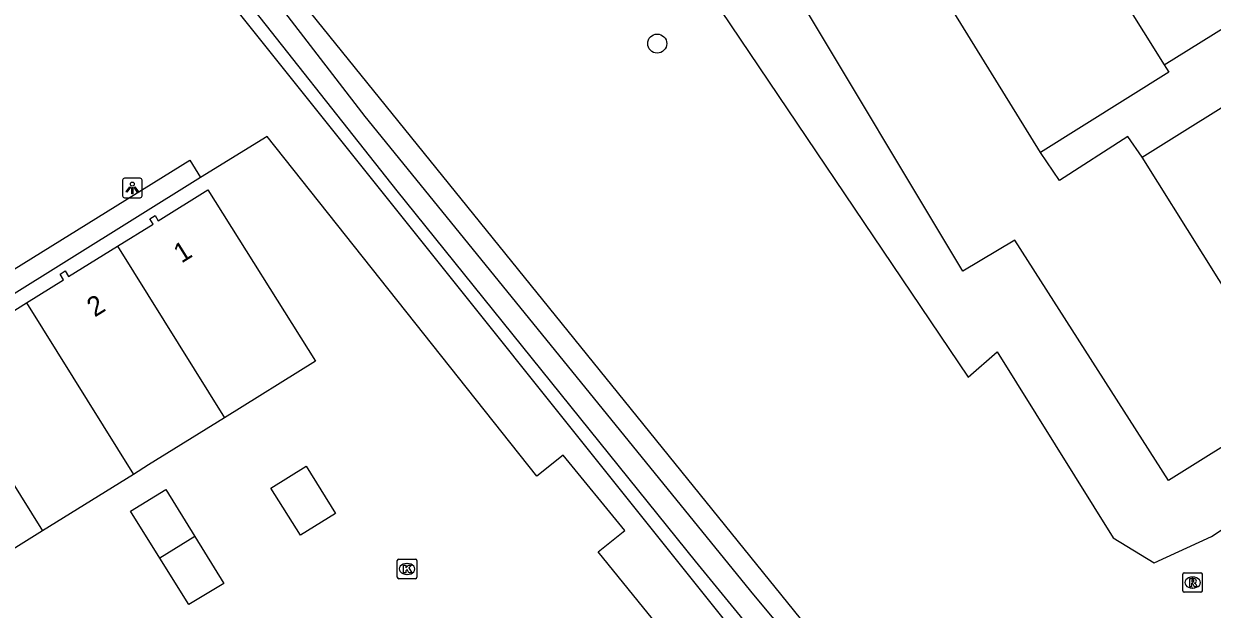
# Model space of a CAD drawing. Extents: x 159280 to 160375, y 384531 to 385872.
# Drawn here: x 159471.2 to 159532.2, y 385527.2 to 385557.2 of the extents above; entities that cross this region are included whole.
import ezdxf

# ---------------------------------------------------------------- set-up
doc = ezdxf.new("R2010")
doc.units = 0
for name, color, linetype in [('IMGEO_Boom', 7, 'Continuous'), ('IMGEO_Groenvoorziening', 7, 'Continuous'), ('IMGEO_Kolk', 7, 'Continuous'), ('IMGEO_Lichtpunt', 7, 'Continuous'), ('IMGEO_Pand', 7, 'Continuous'), ('IMGEO_Pand_nummerreeks', 7, 'Continuous'), ('IMGEO_Rijbaan_lokaal_open', 7, 'Continuous'), ('IMGEO_Rioolput', 7, 'Continuous'), ('IMGEO_Voetpad_open', 7, 'Continuous'), ('IMGEO_Waterloop', 7, 'Continuous')]:
    doc.layers.add(name, color=color, linetype=linetype)

msp = doc.modelspace()

# ---------------------------------------------------------------- linework, layer by layer
at = {"layer": 'IMGEO_Boom'}
msp.add_circle((159503.744, 385556.222), 0.489, dxfattribs=at)
at = {"layer": 'IMGEO_Groenvoorziening'}
for points in [[(159554.339, 385591.04), (159505.558, 385560.097), (159519.696, 385539.084), (159521.196, 385540.391), (159527.144, 385530.83), (159529.24, 385529.557), (159532.19, 385530.906), (159550.593, 385543.119), (159574.849, 385558.115)], [(159573.18, 385560.794), (159529.985, 385533.784), (159522.099, 385546.125), (159519.427, 385544.53), (159510.791, 385558.968), (159523.091, 385566.784), (159522.383, 385568.038), (159555.698, 385588.858)], [(159483.058, 385561.414), (159480.755, 385564.427), (159481.493, 385566.013), (159480.577, 385566.541), (159479.23, 385567.316), (159477.36, 385563.956), (159515.389, 385516.354), (159519.643, 385517.527), (159520.915, 385516.17), (159522.432, 385516.535), (159522.484, 385516.548), (159523.2, 385518.248), (159520.304, 385522.266), (159515.945, 385520.699), (159483.058, 385561.414)], [(159512.685, 385511.544), (159514.715, 385512.825), (159500.712, 385530.116), (159502.075, 385531.211), (159498.924, 385535.09), (159497.559, 385533.996), (159483.731, 385551.458), (159480.306, 385549.336)]]:
    msp.add_lwpolyline(points, dxfattribs=at)
at = {"layer": 'IMGEO_Kolk'}
for p, q in [((159490.403, 385528.811), (159490.403, 385529.663)), ((159490.478, 385529.737), (159491.33, 385529.737)), ((159490.891, 385529.517), (159490.916, 385529.517)), ((159491.404, 385529.663), (159491.404, 385528.811)), ((159491.33, 385528.737), (159490.478, 385528.737)), ((159490.914, 385528.957), (159490.889, 385528.957))]:
    msp.add_line(p, q, dxfattribs=at)
for points in [[(159490.403, 385528.811), (159490.403, 385529.663)], [(159490.478, 385529.737), (159491.33, 385529.737)], [(159490.724, 385529.437), (159490.847, 385529.437), (159490.847, 385529.286), (159490.977, 385529.437), (159491.141, 385529.437), (159490.995, 385529.286), (159491.148, 385529.037), (159490.996, 385529.037), (159490.911, 385529.201), (159490.847, 385529.134), (159490.847, 385529.037), (159490.724, 385529.037), (159490.724, 385529.437)], [(159491.404, 385529.663), (159491.404, 385528.811)], [(159491.33, 385528.737), (159490.478, 385528.737)]]:
    msp.add_lwpolyline(points, dxfattribs=at)
for centre, start, end in [((159490.48, 385529.661), 91.55205, 178.44795), ((159490.48, 385529.661), 91.55205, 178.44795), ((159491.328, 385529.661), 1.55205, 88.44795), ((159491.328, 385529.661), 1.55205, 88.44795), ((159490.48, 385528.813), 181.55205, 268.44795), ((159490.48, 385528.813), 181.55205, 268.44795), ((159491.328, 385528.813), 271.55205, 358.44795), ((159491.328, 385528.813), 271.55205, 358.44795)]:
    msp.add_arc(centre, 0.0765, start, end, dxfattribs=at)
for centre, major_axis, ratio, start_param, end_param in [((159490.89, 385529.237), (-0.387, 0.002), 0.722429, 4.712389, 7.853982), ((159490.915, 385529.237), (-0.39, 0.002), 0.717154, 1.570796, 4.712389)]:
    msp.add_ellipse(centre, major_axis=major_axis, ratio=ratio, start_param=start_param, end_param=end_param, dxfattribs=at)
at = {"layer": 'IMGEO_Lichtpunt'}
for p, q in [((159476.307, 385549.208), (159476.307, 385548.401)), ((159476.307, 385549.208), (159476.307, 385548.401)), ((159477.209, 385549.303), (159476.401, 385549.303)), ((159477.209, 385549.303), (159476.401, 385549.303)), ((159477.303, 385548.401), (159477.303, 385549.208)), ((159477.303, 385548.401), (159477.303, 385549.208)), ((159476.401, 385548.307), (159477.209, 385548.307)), ((159476.401, 385548.307), (159477.209, 385548.307))]:
    msp.add_line(p, q, dxfattribs=at)
for points in [[(159476.681, 385548.872), (159476.72, 385548.844), (159476.532, 385548.582), (159476.494, 385548.609), (159476.681, 385548.872)], [(159476.893, 385548.844), (159476.931, 385548.871), (159477.118, 385548.609), (159477.079, 385548.581), (159476.893, 385548.844)], [(159476.783, 385548.824), (159476.83, 385548.824), (159476.83, 385548.502), (159476.783, 385548.502), (159476.783, 385548.824)]]:
    msp.add_lwpolyline(points, dxfattribs=at)
msp.add_circle((159476.806, 385549.006), 0.0994, dxfattribs=at)
for centre, start, end in [((159476.401, 385549.208), 90, 180), ((159476.401, 385549.208), 90, 180), ((159477.209, 385549.208), 0, 90), ((159477.209, 385549.208), 0, 90), ((159476.401, 385548.401), 180, 270), ((159476.401, 385548.401), 180, 270), ((159477.209, 385548.401), 270, 0), ((159477.209, 385548.401), 270, 360)]:
    msp.add_arc(centre, 0.0946, start, end, dxfattribs=at)
at = {"layer": 'IMGEO_Pand'}
for points in [[(159523.405, 385550.633), (159518.96, 385557.833), (159525.524, 385561.932), (159529.768, 385555.138)], [(159529.768, 385555.138), (159530.006, 385554.756), (159523.405, 385550.633)], [(159534.741, 385554.214), (159541.078, 385544.091), (159534.899, 385540.391), (159528.638, 385550.394)], [(159528.638, 385550.394), (159534.741, 385554.214)], [(159476.04, 385545.816), (159477.869, 385546.955), (159477.703, 385547.222), (159477.97, 385547.388), (159478.127, 385547.117), (159480.685, 385548.71), (159486.202, 385539.915), (159481.534, 385537.005)], [(159471.377, 385542.911), (159473.279, 385544.096), (159473.103, 385544.374), (159473.368, 385544.542), (159473.539, 385544.258), (159476.04, 385545.816)], [(159476.04, 385545.816), (159481.534, 385537.005)], [(159466.709, 385540.002), (159469.068, 385541.471), (159468.897, 385541.745), (159469.154, 385541.905), (159469.319, 385541.628), (159471.377, 385542.911)], [(159471.377, 385542.911), (159476.866, 385534.095)], [(159466.709, 385540.002), (159472.196, 385531.188)], [(159481.534, 385537.005), (159477.642, 385534.578), (159476.866, 385534.095)], [(159485.443, 385530.971), (159483.906, 385533.388), (159485.724, 385534.52), (159487.233, 385532.092), (159485.443, 385530.971)], [(159476.866, 385534.095), (159472.196, 385531.188)], [(159478.215, 385529.796), (159476.715, 385532.202), (159478.519, 385533.323), (159480.014, 385530.911)], [(159472.196, 385531.188), (159467.527, 385528.28)], [(159480.014, 385530.911), (159481.509, 385528.498), (159479.706, 385527.406), (159478.215, 385529.796)], [(159480.014, 385530.911), (159478.215, 385529.796)]]:
    msp.add_lwpolyline(points, dxfattribs=at)
at = {"layer": 'IMGEO_Rijbaan_lokaal_open'}
for points in [[(159529.768, 385555.138), (159563.586, 385576.195)], [(159528.638, 385550.394), (159527.888, 385551.445), (159524.383, 385549.191), (159523.405, 385550.633)]]:
    msp.add_lwpolyline(points, dxfattribs=at)
at = {"layer": 'IMGEO_Rioolput'}
for p, q in [((159530.717, 385528.111), (159530.717, 385528.963)), ((159530.792, 385529.037), (159531.644, 385529.037)), ((159531.205, 385528.817), (159531.23, 385528.817)), ((159531.718, 385528.963), (159531.718, 385528.111)), ((159531.228, 385528.257), (159531.203, 385528.257)), ((159531.644, 385528.037), (159530.792, 385528.037))]:
    msp.add_line(p, q, dxfattribs=at)
for points in [[(159530.717, 385528.111), (159530.717, 385528.963)], [(159530.792, 385529.037), (159531.644, 385529.037)], [(159531.306, 385528.735), (159531.054, 385528.737), (159531.054, 385528.337)], [(159531.718, 385528.963), (159531.718, 385528.111)], [(159531.054, 385528.337), (159531.178, 385528.337), (159531.178, 385528.499), (159531.189, 385528.499)], [(159531.232, 385528.656), (159531.178, 385528.656), (159531.178, 385528.575)], [(159531.178, 385528.575), (159531.23, 385528.575)], [(159531.236, 385528.47), (159531.307, 385528.337), (159531.447, 385528.337), (159531.382, 385528.463)], [(159531.644, 385528.037), (159530.792, 385528.037)]]:
    msp.add_lwpolyline(points, dxfattribs=at)
for centre, radius, start, end in [((159530.794, 385528.961), 0.0765, 91.55205, 178.44795), ((159530.794, 385528.961), 0.0765, 91.55205, 178.44795), ((159531.305, 385528.625), 0.109, 350.36119, 89.41601), ((159531.642, 385528.961), 0.0765, 1.55205, 88.44795), ((159531.642, 385528.961), 0.0765, 1.55205, 88.44795), ((159530.794, 385528.113), 0.0765, 181.55205, 268.44795), ((159530.794, 385528.113), 0.0765, 181.55205, 268.44795), ((159531.188, 385528.446), 0.0533, 26.02933, 88.69889), ((159531.214, 385528.764), 0.19, 274.7715, 282.96867), ((159531.238, 385528.56), 0.0964, 77.00612, 93.18647), ((159531.252, 385528.617), 0.0378, 276.66336, 79.67722), ((159531.303, 385528.625), 0.112, 277.58423, 350.98172), ((159531.287, 385528.41), 0.108, 29.51342, 73.79051), ((159531.642, 385528.113), 0.0765, 271.55205, 358.44795), ((159531.642, 385528.113), 0.0765, 271.55205, 358.44795)]:
    msp.add_arc(centre, radius, start, end, dxfattribs=at)
for centre, major_axis, ratio, start_param, end_param in [((159531.204, 385528.537), (-0.387, 0.002), 0.722429, 4.712389, 7.853982), ((159531.229, 385528.537), (-0.39, 0.002), 0.717154, 1.570796, 4.712389)]:
    msp.add_ellipse(centre, major_axis=major_axis, ratio=ratio, start_param=start_param, end_param=end_param, dxfattribs=at)
at = {"layer": 'IMGEO_Voetpad_open'}
for points in [[(159449.871, 385537.994), (159452.699, 385533.443), (159479.764, 385550.226), (159480.306, 385549.336)], [(159480.306, 385549.336), (159453.332, 385532.501), (159479.333, 385490.751)]]:
    msp.add_lwpolyline(points, dxfattribs=at)
at = {"layer": 'IMGEO_Waterloop'}
for points in [[(159480.491, 385563.212), (159488.739, 385552.471), (159508.678, 385527.91), (159514.343, 385521.135)], [(159515.385, 385517.781), (159505.71, 385529.632), (159490.393, 385548.665), (159481.692, 385559.7)]]:
    msp.add_lwpolyline(points, dxfattribs=at)

# ---------------------------------------------------------------- texts
at = {"layer": 'IMGEO_Pand_nummerreeks'}
for s, rotation, p in [('1', 31.91375, (159479.326, 385544.918)), ('2', 31.91948, (159474.877, 385542.146))]:
    msp.add_text(s, height=1, rotation=rotation, dxfattribs=at).set_placement(p)

doc.saveas('drawing.dxf')
